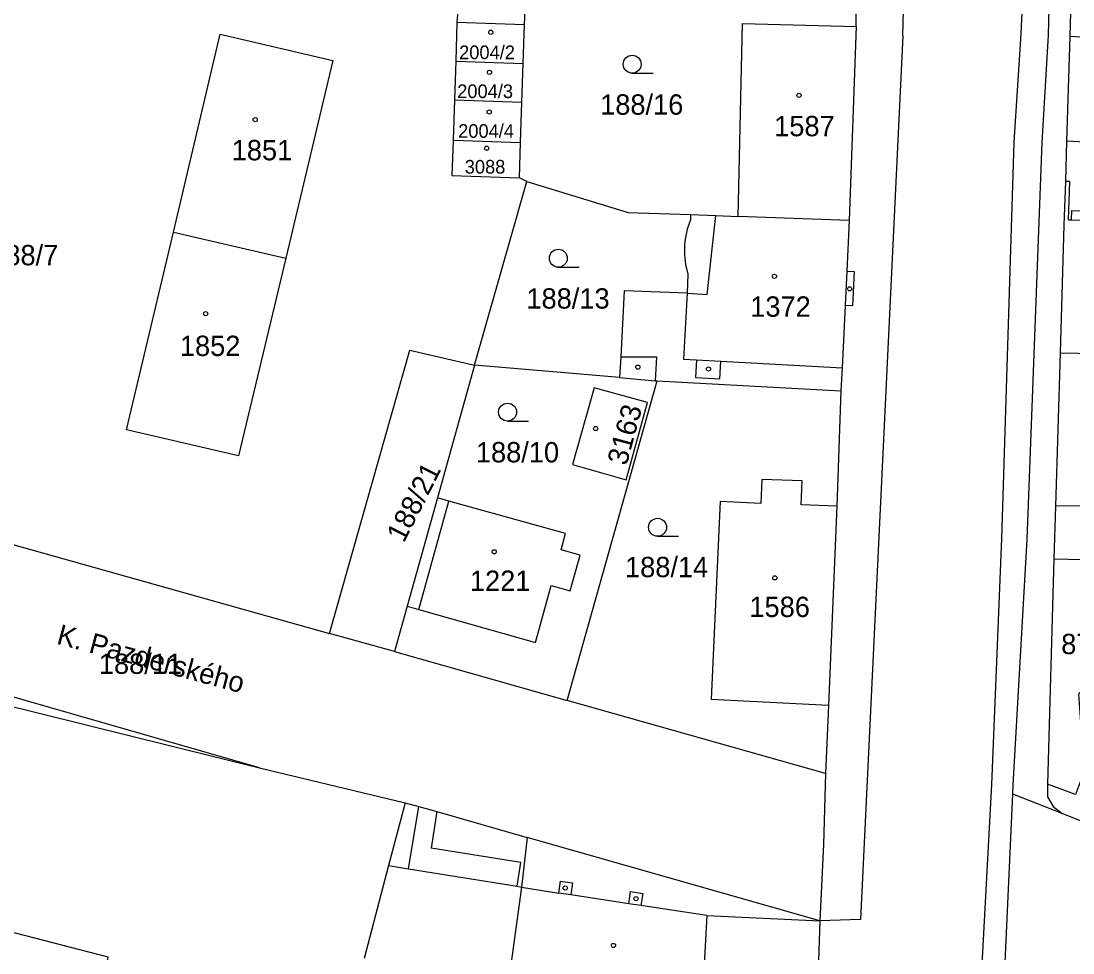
# Model space of a CAD drawing. Extents: x -679220 to -673243, y -1075091 to -1066557.
# Drawn here: x -676648 to -676560.1, y -1070947.3 to -1070869.4 of the extents above; entities that cross this region are included whole.
import ezdxf

# ---------------------------------------------------------------- set-up
doc = ezdxf.new("R2010")
doc.units = 0
for name, color, linetype in [('Hranice parcel', 7, 'Continuous'), ('Parcelní čísla', 7, 'Continuous'), ('Pop  PČ popisy', 7, 'Continuous'), ('Vnitřní kresba', 7, 'Continuous'), ('Značky budov', 7, 'Continuous'), ('Značky kultur', 7, 'Continuous')]:
    doc.layers.add(name, color=color, linetype=linetype)

msp = doc.modelspace()

# ---------------------------------------------------------------- linework, layer by layer
at = {"layer": 'Hranice parcel'}
for p, q in [((-676605.96, -1070869.69), (-676605.78, -1070866.04)), ((-676578.25, -1070869.87), (-676578.26, -1070867.04)), ((-676611.59, -1070869.51), (-676611.69, -1070872.76)), ((-676611.59, -1070869.51), (-676605.96, -1070869.69)), ((-676606.06, -1070872.94), (-676605.96, -1070869.69)), ((-676578.25, -1070869.87), (-676578.83, -1070886.07)), ((-676611.69, -1070872.76), (-676611.8, -1070875.99)), ((-676611.69, -1070872.76), (-676606.06, -1070872.94)), ((-676606.18, -1070876.17), (-676606.06, -1070872.94)), ((-676611.8, -1070875.99), (-676611.91, -1070879.37)), ((-676611.8, -1070875.99), (-676606.18, -1070876.17)), ((-676606.29, -1070879.55), (-676606.18, -1070876.17)), ((-676611.91, -1070879.37), (-676606.29, -1070879.55)), ((-676606.38, -1070882.49), (-676606.29, -1070879.55)), ((-676610.13, -1070898.16), (-676605.76, -1070882.8)), ((-676605.76, -1070882.8), (-676606.38, -1070882.49)), ((-676592.07, -1070885.58), (-676592.09, -1070886.01)), ((-676578.83, -1070886.07), (-676588.1, -1070885.73)), ((-676635.28, -1070887.04), (-676625.9, -1070889.22)), ((-676561.2, -1070897.13), (-676561.58, -1070909.93)), ((-676610.13, -1070898.16), (-676613.22, -1070909.25)), ((-676598, -1070899.2), (-676610.13, -1070898.16)), ((-676602.37, -1070926.17), (-676594.87, -1070899.47)), ((-676594.87, -1070899.47), (-676579.51, -1070900.3)), ((-676579.51, -1070900.3), (-676579.84, -1070909.95)), ((-676613.22, -1070909.25), (-676615.74, -1070918.3)), ((-676579.84, -1070909.95), (-676580.56, -1070926.56)), ((-676561.58, -1070909.93), (-676561.72, -1070914.34)), ((-676628.08, -1070931.81), (-676698.79, -1070911.5)), ((-676561.72, -1070914.34), (-676562.25, -1070933.15)), ((-676561.72, -1070914.34), (-676550.79, -1070914.57)), ((-676615.74, -1070918.3), (-676616.8, -1070922.09)), ((-676616.8, -1070922.09), (-676622.23, -1070920.57)), ((-676616.8, -1070922.09), (-676602.37, -1070926.17)), ((-676656.92, -1070924.63), (-676628.08, -1070931.81)), ((-676580.81, -1070932.26), (-676602.37, -1070926.17)), ((-676580.56, -1070926.56), (-676580.81, -1070932.26)), ((-676566.43, -1070961.91), (-676565.16, -1070934.01)), ((-676561.04, -1070935.62), (-676565.16, -1070934.01)), ((-676581.27, -1070944.58), (-676605.73, -1070937.61))]:
    msp.add_line(p, q, dxfattribs=at)
for points in [[(-676565.16, -1070934.01), (-676565.13, -1070933.22), (-676563.95, -1070912.72), (-676562.69, -1070879.56), (-676562.18, -1070870.58), (-676561.76, -1070853.32), (-676560.29, -1070807.87), (-676559.86, -1070803.11), (-676559.88, -1070799.2), (-676559.64, -1070788.06), (-676558.71, -1070777.35)], [(-676560.25, -1070865.66), (-676560.4, -1070870.68), (-676560.66, -1070879.44), (-676560.76, -1070882.8), (-676560.88, -1070886.45), (-676561.2, -1070897.13)], [(-676610.06, -1070865.89), (-676611.28, -1070865.84), (-676611.59, -1070869.51)], [(-676588.1, -1070885.73), (-676587.74, -1070869.6), (-676578.25, -1070869.87)], [(-676635.28, -1070887.04), (-676631.37, -1070870.51), (-676621.95, -1070872.71), (-676625.9, -1070889.22)], [(-676611.91, -1070879.37), (-676612.01, -1070882.3), (-676606.38, -1070882.49)], [(-676605.76, -1070882.8), (-676597.28, -1070885.39), (-676592.07, -1070885.58)], [(-676592.07, -1070885.58), (-676589.95, -1070885.66), (-676588.1, -1070885.73)], [(-676592.09, -1070886.01), (-676592.353, -1070886.8), (-676592.519, -1070887.615), (-676592.569, -1070888.09), (-676592.579, -1070888.922), (-676592.489, -1070889.75), (-676592.3, -1070890.56)], [(-676578.83, -1070886.07), (-676579.03, -1070890.31), (-676578.41, -1070890.34), (-676578.54, -1070893.19), (-676579.17, -1070893.16), (-676579.42, -1070898.38), (-676579.51, -1070900.3)], [(-676625.9, -1070889.22), (-676629.85, -1070905.73), (-676639.19, -1070903.57), (-676635.28, -1070887.04)], [(-676592.3, -1070890.56), (-676592.37, -1070892.15), (-676597.62, -1070891.95), (-676597.91, -1070897.46), (-676598, -1070899.2)], [(-676561.2, -1070897.13), (-676552.11, -1070897.29), (-676550.08, -1070892.7)], [(-676546.24, -1070894.79), (-676547.38, -1070896.78), (-676548, -1070900.05), (-676559.09, -1070899.79), (-676559.47, -1070909.91), (-676561.58, -1070909.93)], [(-676622.23, -1070920.57), (-676615.54, -1070896.89), (-676610.13, -1070898.16)], [(-676598, -1070899.2), (-676595.02, -1070899.46), (-676594.87, -1070899.47)], [(-676695.17, -1070900.08), (-676689.93, -1070901.56), (-676622.23, -1070920.57)], [(-676601.94, -1070906.45), (-676597.45, -1070907.74), (-676595.66, -1070901.27), (-676600.12, -1070900.04), (-676601.94, -1070906.45)], [(-676579.84, -1070909.95), (-676582.84, -1070909.83), (-676582.76, -1070907.83), (-676586.11, -1070907.7), (-676586.19, -1070909.7), (-676589.59, -1070909.56), (-676590.35, -1070926.06), (-676580.56, -1070926.56)], [(-676615.74, -1070918.3), (-676614.78, -1070918.57), (-676605.02, -1070921.32), (-676603.71, -1070916.56), (-676602.12, -1070917), (-676601.3, -1070914.02), (-676602.88, -1070913.58), (-676602.51, -1070912.23), (-676612.26, -1070909.52), (-676613.22, -1070909.25)], [(-676550.79, -1070914.57), (-676550.84, -1070916.77), (-676553.05, -1070922.86), (-676553.5, -1070924.17), (-676555.78, -1070923.37), (-676556.14, -1070924.3), (-676557.97, -1070923.72), (-676559.67, -1070925.64), (-676559.47, -1070928.36), (-676558.08, -1070929.12), (-676559.91, -1070934.02), (-676562.25, -1070933.15)], [(-676628.08, -1070931.81), (-676615.92, -1070934.71), (-676614.79, -1070935.03), (-676613.27, -1070935.46), (-676605.73, -1070937.61)], [(-676580.81, -1070932.26), (-676580.96, -1070938.21), (-676581.27, -1070944.58)], [(-676562.25, -1070933.15), (-676562.24, -1070934.21), (-676561.78, -1070935.04), (-676561.04, -1070935.62)], [(-676551.54, -1070939.34), (-676556.79, -1070937.28), (-676559.29, -1070936.31), (-676561.04, -1070935.62)], [(-676605.73, -1070937.61), (-676606.2, -1070941.77), (-676607.26, -1070949.48)], [(-676608.39, -1070955.66), (-676611.5, -1070955.11), (-676614.78, -1070954.51), (-676620.92, -1070953.82), (-676641.1, -1070949.39), (-676640.72, -1070947.62), (-676661.62, -1070942.21)], [(-676581.27, -1070944.58), (-676582.61, -1070984.64), (-676582.86, -1070984.63), (-676582.96, -1070989.76)]]:
    msp.add_lwpolyline(points, dxfattribs=at)
at = {"layer": 'Vnitřní kresba'}
for p, q in [((-676574.33, -1070870.65), (-676573.69, -1070843.89)), ((-676564.44, -1070870.48), (-676563.74, -1070853.28)), ((-676574.33, -1070870.65), (-676577.89, -1070944.47)), ((-676565.04, -1070879.51), (-676564.44, -1070870.48)), ((-676560.4, -1070870.68), (-676553.52, -1070871.07)), ((-676566.08, -1070912.64), (-676565.04, -1070879.51)), ((-676558.56, -1070879.54), (-676560.66, -1070879.44)), ((-676560.4, -1070882.81), (-676560.76, -1070882.8)), ((-676560.5, -1070886), (-676560.4, -1070882.81)), ((-676590.68, -1070892.24), (-676589.95, -1070885.66)), ((-676560.24, -1070886.01), (-676560.22, -1070885.24)), ((-676560.22, -1070885.24), (-676558.71, -1070885.28)), ((-676560.5, -1070886), (-676560.24, -1070886.01)), ((-676560.24, -1070886.01), (-676558.73, -1070886.05)), ((-676579.03, -1070890.31), (-676579.17, -1070893.16)), ((-676592.37, -1070892.15), (-676592.67, -1070897.66)), ((-676592.37, -1070892.15), (-676590.68, -1070892.24)), ((-676597.91, -1070897.46), (-676594.91, -1070897.47)), ((-676594.91, -1070897.47), (-676595.02, -1070899.46)), ((-676592.67, -1070897.66), (-676591.58, -1070897.72)), ((-676591.58, -1070897.72), (-676591.66, -1070899.19)), ((-676591.58, -1070897.72), (-676589.54, -1070897.83)), ((-676589.62, -1070899.3), (-676589.54, -1070897.83)), ((-676589.54, -1070897.83), (-676579.42, -1070898.38)), ((-676591.66, -1070899.19), (-676589.62, -1070899.3)), ((-676614.78, -1070918.57), (-676612.26, -1070909.52)), ((-676566.91, -1070933.18), (-676566.08, -1070912.64)), ((-676571.71, -1071023.28), (-676566.91, -1070933.18)), ((-676615.92, -1070934.71), (-676617.31, -1070939.96)), ((-676615.64, -1070940.23), (-676614.79, -1070935.03)), ((-676613.27, -1070935.46), (-676613.76, -1070938.5)), ((-676606.25, -1070939.72), (-676613.76, -1070938.5)), ((-676617.31, -1070939.96), (-676619.35, -1070947.72)), ((-676617.31, -1070939.96), (-676615.64, -1070940.23)), ((-676615.64, -1070940.23), (-676606.57, -1070941.7)), ((-676606.57, -1070941.7), (-676606.25, -1070939.72)), ((-676603.09, -1070942.27), (-676602.94, -1070941.26)), ((-676602.94, -1070941.26), (-676601.93, -1070941.41)), ((-676606.57, -1070941.7), (-676606.2, -1070941.77)), ((-676606.2, -1070941.77), (-676603.09, -1070942.27)), ((-676601.93, -1070941.41), (-676602.08, -1070942.42)), ((-676597.23, -1070943.15), (-676597.08, -1070942.14)), ((-676597.08, -1070942.14), (-676596.07, -1070942.29)), ((-676602.08, -1070942.42), (-676603.09, -1070942.27)), ((-676597.23, -1070943.15), (-676602.08, -1070942.42)), ((-676596.07, -1070942.29), (-676596.22, -1070943.3)), ((-676596.22, -1070943.3), (-676597.23, -1070943.15)), ((-676590.72, -1070944.13), (-676596.22, -1070943.3)), ((-676590.72, -1070944.13), (-676591.14, -1070951.83)), ((-676590.72, -1070944.13), (-676581.27, -1070944.58)), ((-676577.89, -1070944.47), (-676581.27, -1070944.58))]:
    msp.add_line(p, q, dxfattribs=at)
at = {"layer": 'Značky budov'}
for centre in [(-676608.767, -1070870.339), (-676608.877, -1070873.689), (-676583.017, -1070875.609), (-676608.897, -1070876.999), (-676628.447, -1070877.639), (-676609.107, -1070880.029), (-676585.067, -1070890.739), (-676578.787, -1070891.779), (-676632.587, -1070893.849), (-676596.477, -1070898.319), (-676590.577, -1070898.479), (-676600.007, -1070903.449), (-676608.477, -1070913.749), (-676585.037, -1070915.929), (-676602.547, -1070941.839), (-676596.637, -1070942.729), (-676598.517, -1070946.639)]:
    msp.add_circle(centre, 0.175, dxfattribs=at)
at = {"layer": 'Značky kultur'}
for p, q in [((-676596.953, -1070873.76), (-676595.203, -1070873.76)), ((-676603.123, -1070889.97), (-676601.373, -1070889.97)), ((-676607.363, -1070902.83), (-676605.613, -1070902.83)), ((-676594.833, -1070912.45), (-676593.083, -1070912.45))]:
    msp.add_line(p, q, dxfattribs=at)
for centre in [(-676596.953, -1070873.01), (-676603.123, -1070889.22), (-676607.363, -1070902.08), (-676594.833, -1070911.7)]:
    msp.add_circle(centre, 0.75, dxfattribs=at)

# ---------------------------------------------------------------- texts
at = {"layer": 'Parcelní čísla'}
for s, height, p in [('2004/2', 1.14, (-676611.41, -1070872.59)), ('2004/3', 1.14, (-676611.57, -1070875.84)), ('188/16', 1.7, (-676599.63, -1070877.229)), ('2004/4', 1.14, (-676611.49, -1070879.16)), ('1587', 1.7, (-676585.09, -1070879.029)), ('1851', 1.7, (-676630.41, -1070881.04)), ('3088', 1.14, (-676610.94, -1070882.15)), ('188/7', 1.7, (-676650.588, -1070889.81)), ('188/13', 1.7, (-676605.79, -1070893.43)), ('1372', 1.7, (-676587.09, -1070894.11)), ('1852', 1.7, (-676634.74, -1070897.39)), ('188/10', 1.7, (-676610.01, -1070906.279)), ('188/14', 1.7, (-676597.55, -1070915.87)), ('1221', 1.7, (-676610.51, -1070917.019)), ('1586', 1.7, (-676587.16, -1070919.2)), ('873/50', 1.7, (-676561.107, -1070922.3)), ('188/11', 1.7, (-676641.51, -1070923.95))]:
    msp.add_text(s, height=height, dxfattribs=at).set_placement(p)
for s, rotation, p in [('3163', 75, (-676597.418, -1070906.609)), ('188/21', 63, (-676616.034, -1070913.063))]:
    msp.add_text(s, height=1.7, rotation=rotation, dxfattribs=at).set_placement(p)
at = {"layer": 'Pop  PČ popisy'}
msp.add_text('K. Pazderského', height=1.7, rotation=345, dxfattribs=at).set_placement((-676645.119, -1070921.419))

doc.saveas('drawing.dxf')
